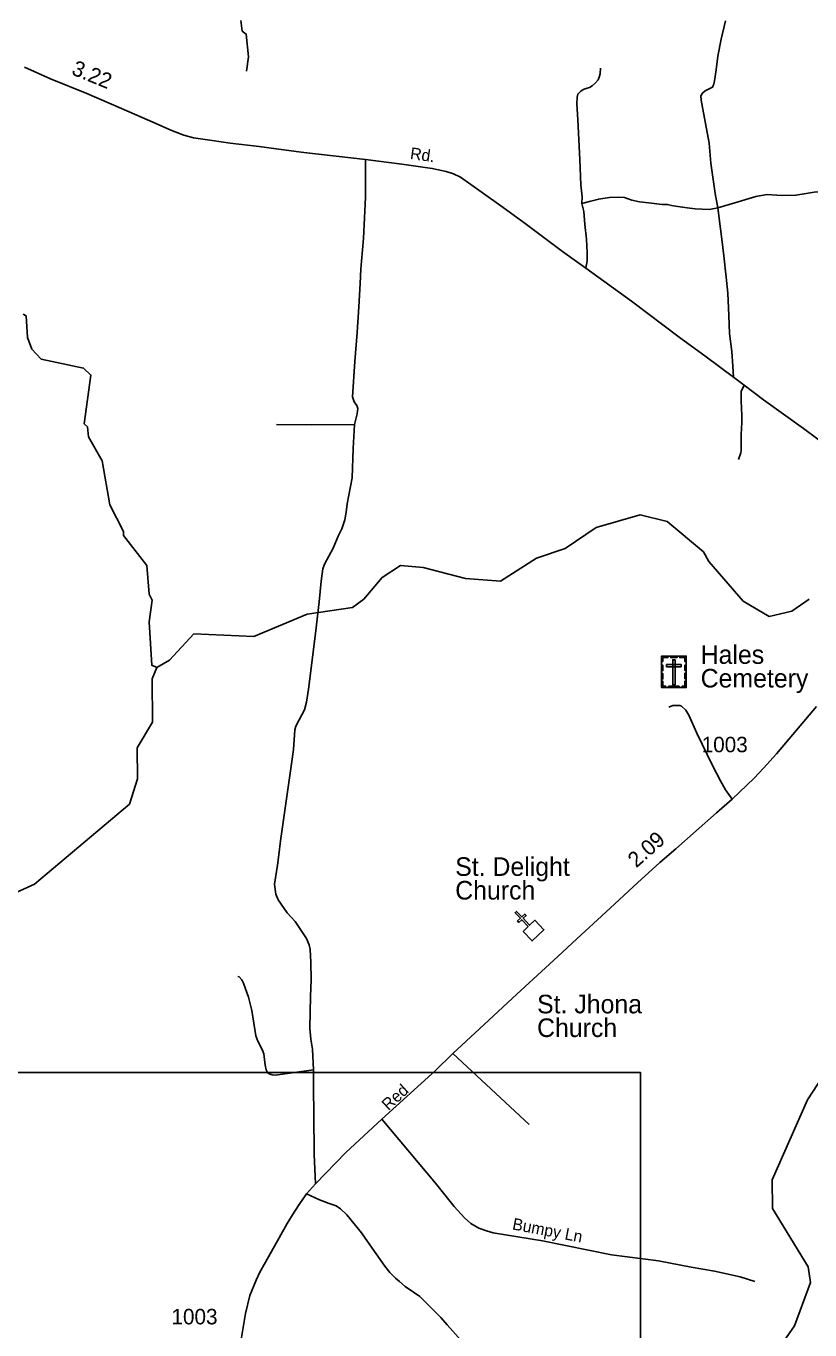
# Model space of a CAD drawing. Extents: x 2220236 to 2384410, y 720751 to 894131.
# Drawn here: x 2322567 to 2328896, y 836734 to 847261 of the extents above; entities that cross this region are included whole.
import ezdxf

# ---------------------------------------------------------------- set-up
doc = ezdxf.new("R2010")
doc.units = 0
for name, color, linetype in [('Exist Cultural Cemetery CELL', 7, 'Continuous'), ('Exist Cultural Cemetery Label', 7, 'Continuous'), ('Exist Cultural Church CELL', 7, 'Continuous'), ('Exist Cultural Church Label', 7, 'Continuous'), ('Exist Cultural Church with Cemetery Label', 7, 'Continuous'), ('Exist Hydrographic Creek Single Shore', 7, 'Continuous'), ('Exist Hydrographic Misc Water Feature', 7, 'Continuous'), ('Exist Road Non-System Type 51', 7, 'Continuous'), ('Exist Road Non-System Type 51 Label', 7, 'Continuous'), ('Exist Road Secondary Mileage Hundredths English Label', 7, 'Continuous'), ('Exist Road Secondary Type 51 Attributed', 7, 'Continuous'), ('Exist Road Secondary Type 51 Label', 7, 'Continuous'), ('Exist Road Secondary Type 51 Number Label', 7, 'Continuous'), ('Map Preparation Inset Cut Line', 7, 'Continuous')]:
    doc.layers.add(name, color=color, linetype=linetype)

msp = doc.modelspace()

# ---------------------------------------------------------------- linework, layer by layer
at = {"layer": 'Exist Cultural Cemetery CELL'}
for points in [[(2327698, 842175), (2327897, 842175), (2327897, 841920), (2327698, 841920)], [(2327698, 842131), (2327709, 842131), (2327709, 842163), (2327750, 842163), (2327750, 842175), (2327698, 842175)], [(2327698, 842057), (2327698, 842100), (2327709, 842100), (2327709, 842057)], [(2327739, 842107), (2327739, 842088), (2327856, 842088), (2327856, 842107)], [(2327772, 842175), (2327824, 842175), (2327824, 842163), (2327772, 842163)], [(2327807, 842145), (2327788, 842145), (2327788, 841943), (2327807, 841943)], [(2327897, 842131), (2327886, 842131), (2327886, 842163), (2327845, 842163), (2327845, 842175), (2327897, 842175)], [(2327886, 842058), (2327886, 842101), (2327897, 842101), (2327897, 842058)], [(2327698, 841990), (2327698, 842033), (2327709, 842033), (2327709, 841990)], [(2327885, 841992), (2327885, 842036), (2327897, 842036), (2327897, 841992)], [(2327731, 841920), (2327731, 841932), (2327709, 841932), (2327709, 841972), (2327698, 841972), (2327698, 841920)], [(2327755, 841931), (2327840, 841931), (2327840, 841920), (2327755, 841920)], [(2327864, 841920), (2327864, 841931), (2327886, 841931), (2327886, 841972), (2327897, 841972), (2327897, 841920)]]:
    msp.add_lwpolyline(points, close=True, dxfattribs=at)
at = {"layer": 'Exist Cultural Church CELL'}
msp.add_lwpolyline([(2326580, 839952), (2326621, 839991), (2326569, 840046), (2326546, 840024), (2326535, 840036), (2326558, 840058), (2326516, 840102), (2326528, 840113), (2326570, 840069), (2326593, 840091), (2326604, 840080), (2326581, 840058), (2326633, 840002), (2326675, 840042), (2326748, 839965), (2326653, 839875)], close=True, dxfattribs=at)
at = {"layer": 'Exist Hydrographic Creek Single Shore'}
msp.add_lwpolyline([(2324347, 846897), (2324363, 847013), (2324344, 847196), (2324311, 847221), (2324301, 847306)], dxfattribs=at)
at = {"layer": 'Exist Hydrographic Misc Water Feature'}
for points in [[(2323624, 842082), (2323582, 842100), (2323562, 842451), (2323585, 842626), (2323560, 842674), (2323541, 842906), (2323355, 843148), (2323354, 843181), (2323244, 843396), (2323182, 843751), (2323071, 843944), (2323062, 844025), (2323037, 844051), (2323091, 844443), (2323032, 844500), (2322690, 844571), (2322614, 844654), (2322579, 844747), (2322569, 844921), (2322544, 844936)], [(2323624, 842082), (2323724, 842142), (2323921, 842354), (2324405, 842334), (2324836, 842513), (2325202, 842567), (2325293, 842633), (2325441, 842810), (2325590, 842905), (2325773, 842889), (2326116, 842801), (2326399, 842780), (2326689, 842966), (2326921, 843044), (2327169, 843212), (2327526, 843315), (2327743, 843262), (2328038, 843015), (2328080, 842938), (2328358, 842617), (2328568, 842495), (2328751, 842538), (2328891, 842633)], [(2322312, 840187), (2322635, 840332), (2323403, 840980), (2323467, 841183), (2323465, 841433), (2323588, 841641), (2323584, 841992), (2323624, 842082)], [(2328771, 836766), (2328901, 837116), (2328882, 837243), (2328594, 837714), (2328592, 837947), (2328876, 838592), (2329147, 839010), (2329237, 839178), (2329713, 839857), (2329712, 839883), (2329860, 840050), (2330042, 840169), (2330209, 840205), (2330426, 840116), (2330634, 840151), (2330866, 840262), (2331164, 840441), (2331304, 840592), (2331561, 840710), (2331816, 841006), (2332114, 841183), (2332196, 841284), (2332408, 841703), (2332617, 841817)], [(2326192, 834123), (2326188, 834481), (2326245, 834680), (2326335, 834782), (2326575, 834933), (2326941, 835014), (2327245, 835384), (2327705, 835964), (2327805, 836014), (2328054, 836041), (2328294, 836179), (2328509, 836387), (2328771, 836766)]]:
    msp.add_lwpolyline(points, dxfattribs=at)
at = {"layer": 'Exist Road Non-System Type 51'}
msp.add_line((2326013, 838965), (2326630, 838392), dxfattribs=at)
for points in [[(2328215, 847304), (2328179, 847155), (2328152, 847019), (2328139, 846907), (2328126, 846819), (2328121, 846793), (2328115, 846781), (2328110, 846768), (2328089, 846756), (2328049, 846738), (2328028, 846720), (2328014, 846699), (2328018, 846662), (2328024, 846634), (2328082, 846317), (2328096, 846155), (2328132, 845909), (2328153, 845795)], [(2327204, 846921), (2327202, 846875), (2327194, 846848), (2327186, 846828), (2327166, 846804), (2327137, 846779), (2327115, 846765), (2327097, 846759), (2327072, 846751), (2327056, 846745), (2327044, 846733), (2327022, 846712), (2327016, 846688), (2327014, 846633), (2327022, 846508), (2327030, 846343), (2327038, 846185), (2327046, 845980), (2327058, 845883), (2327055, 845828)], [(2325307, 846185), (2325307, 845881), (2325291, 845546), (2325275, 845363), (2325271, 845298), (2325265, 845183), (2325253, 844994), (2325240, 844787), (2325222, 844554), (2325204, 844268), (2325216, 844227), (2325238, 844197), (2325246, 844174), (2325240, 844130), (2325220, 844044)], [(2329567, 846214), (2329498, 846113), (2329425, 846022), (2329375, 845977), (2329314, 845943), (2329255, 845930), (2329162, 845910), (2329044, 845914), (2328946, 845922), (2328866, 845910), (2328783, 845896), (2328667, 845894), (2328552, 845902), (2328460, 845886), (2328290, 845835), (2328153, 845795)], [(2328153, 845795), (2328083, 845781), (2327970, 845787), (2327905, 845795), (2327811, 845808), (2327779, 845812), (2327745, 845820), (2327704, 845822), (2327617, 845832), (2327521, 845842), (2327459, 845856), (2327398, 845877), (2327347, 845881), (2327278, 845877), (2327223, 845868), (2327191, 845864), (2327169, 845859), (2327128, 845848), (2327055, 845828), (2327071, 845765), (2327079, 845659), (2327092, 845540), (2327098, 845434), (2327098, 845365), (2327086, 845306)], [(2328153, 845795), (2328175, 845625), (2328186, 845542), (2328200, 845406), (2328220, 845233), (2328232, 845104), (2328240, 844925), (2328248, 844779), (2328266, 844633), (2328273, 844515), (2328279, 844426)], [(2328366, 844361), (2328342, 844312), (2328342, 844236), (2328347, 844118), (2328346, 844060), (2328342, 843963), (2328342, 843900), (2328342, 843837), (2328338, 843815), (2328319, 843762)], [(2325220, 844044), (2325208, 843850), (2325200, 843614), (2325160, 843404), (2325151, 843336), (2325140, 843276), (2325117, 843202), (2325087, 843142), (2325046, 843045), (2324976, 842916), (2324964, 842880), (2324949, 842780), (2324933, 842612), (2324904, 842356), (2324847, 841907), (2324830, 841803), (2324815, 841741), (2324773, 841659), (2324746, 841608), (2324736, 841580), (2324726, 841420), (2324711, 841304), (2324622, 840684), (2324607, 840569), (2324598, 840487), (2324574, 840333), (2324578, 840289), (2324585, 840251), (2324603, 840207), (2324676, 840102), (2324739, 840031), (2324830, 839894), (2324852, 839843), (2324860, 839806), (2324866, 839702), (2324870, 839560), (2324863, 839426), (2324859, 839171), (2324867, 839082), (2324881, 839000), (2324888, 838835)], [(2325220, 844044), (2324875, 844042), (2324588, 844044)], [(2327757, 841761), (2327789, 841775), (2327845, 841776), (2327859, 841770), (2327893, 841738), (2327918, 841697), (2327983, 841553), (2328110, 841291), (2328173, 841167), (2328214, 841096), (2328242, 841056), (2328269, 841020)], [(2324278, 839588), (2324288, 839584), (2324310, 839561), (2324323, 839533), (2324339, 839489), (2324362, 839421), (2324389, 839313), (2324421, 839108), (2324439, 839066), (2324474, 838998), (2324487, 838963), (2324497, 838871), (2324506, 838835), (2324514, 838817), (2324524, 838805), (2324538, 838799), (2324554, 838793), (2324582, 838792), (2324888, 838835)], [(2324888, 838835), (2324887, 838685), (2324890, 838478), (2324892, 838153), (2324904, 837913)], [(2328451, 837126), (2328393, 837145), (2328332, 837163), (2328126, 837209), (2327938, 837241), (2327673, 837292), (2327293, 837341), (2326736, 837454), (2326338, 837519), (2326285, 837535), (2326222, 837556), (2326157, 837592), (2326106, 837639), (2326024, 837731), (2325874, 837919), (2325439, 838435)], [(2324831, 837833), (2324935, 837784), (2325014, 837756), (2325070, 837735), (2325106, 837712), (2325156, 837662), (2325276, 837518), (2325323, 837448), (2325463, 837250), (2325503, 837198), (2325550, 837151), (2325582, 837125), (2325628, 837084), (2325695, 837040), (2325747, 837003), (2325917, 836835), (2325968, 836776), (2326081, 836649)]]:
    msp.add_lwpolyline(points, dxfattribs=at)
at = {"layer": 'Exist Road Secondary Type 51 Attributed'}
for points in [[(2322553, 846930), (2322764, 846836), (2323058, 846717), (2323337, 846597), (2323609, 846477), (2323737, 846420), (2323840, 846380), (2323919, 846359), (2324069, 846337), (2324215, 846315), (2324448, 846288), (2324587, 846270), (2324811, 846240), (2325307, 846185), (2325601, 846146), (2325847, 846112), (2325960, 846088), (2326017, 846069), (2326076, 846041), (2326242, 845923), (2326420, 845797), (2326597, 845666), (2326897, 845442), (2327086, 845306), (2327455, 845039), (2327840, 844750), (2328057, 844590), (2328279, 844426), (2328366, 844361), (2328522, 844243), (2328844, 844012), (2329286, 843683)], [(2328949, 841767), (2328625, 841385), (2328521, 841269), (2328446, 841189), (2328269, 841020), (2328141, 840908), (2327813, 840618), (2327684, 840508), (2327503, 840343), (2327248, 840106), (2327014, 839892), (2326861, 839749), (2326530, 839445), (2326229, 839165), (2326013, 838965), (2325873, 838829), (2325439, 838435), (2325148, 838166), (2324904, 837913), (2324831, 837833), (2324814, 837809), (2324782, 837762), (2324733, 837686), (2324676, 837594), (2324610, 837478), (2324499, 837280), (2324455, 837199), (2324424, 837137), (2324375, 837011), (2324338, 836866), (2324304, 836656)]]:
    msp.add_lwpolyline(points, dxfattribs=at)
at = {"layer": 'Map Preparation Inset Cut Line'}
msp.add_lwpolyline([(2319210, 838813), (2327527, 838813), (2327527, 830011), (2319210, 830011), (2319210, 838813)], dxfattribs=at)
msp.add_lwpolyline([(2319210, 838813), (2327527, 838813), (2327527, 830011), (2319210, 830011), (2319210, 838813)], dxfattribs=at)

# ---------------------------------------------------------------- texts
at = {"layer": 'Exist Cultural Cemetery Label'}
for s, p in [('Hales', (2328014, 842112)), ('Cemetery', (2328014, 841921))]:
    msp.add_text(s, height=150, dxfattribs=at).set_placement(p)
at = {"layer": 'Exist Cultural Church Label'}
for s, p in [('St. Delight', (2326032, 840400)), ('Church', (2326032, 840209))]:
    msp.add_text(s, height=150, dxfattribs=at).set_placement(p)
at = {"layer": 'Exist Cultural Church with Cemetery Label'}
for s, p in [('St. Jhona', (2326693, 839290)), ('Church', (2326693, 839099))]:
    msp.add_text(s, height=150, dxfattribs=at).set_placement(p)
at = {"layer": 'Exist Road Non-System Type 51 Label'}
msp.add_text('Bumpy Ln', height=95, rotation=349.2045, dxfattribs=at).set_placement((2326488, 837546))
at = {"layer": 'Exist Road Secondary Mileage Hundredths English Label'}
for s, rotation, p in [('3.22', 337.7557, (2322926, 846874)), ('2.09', 41.5414, (2327494, 840460))]:
    msp.add_text(s, height=125, rotation=rotation, dxfattribs=at).set_placement(p)
at = {"layer": 'Exist Road Secondary Type 51 Label'}
for s, rotation, p in [('Rd.', 352.0229, (2325664, 846189)), ('Red', 42.408, (2325492, 838500))]:
    msp.add_text(s, height=95, rotation=rotation, dxfattribs=at).set_placement(p)
at = {"layer": 'Exist Road Secondary Type 51 Number Label'}
for p in [(2328022, 841398), (2323741, 836779)]:
    msp.add_text('1003', height=125, dxfattribs=at).set_placement(p)

doc.saveas('drawing.dxf')
